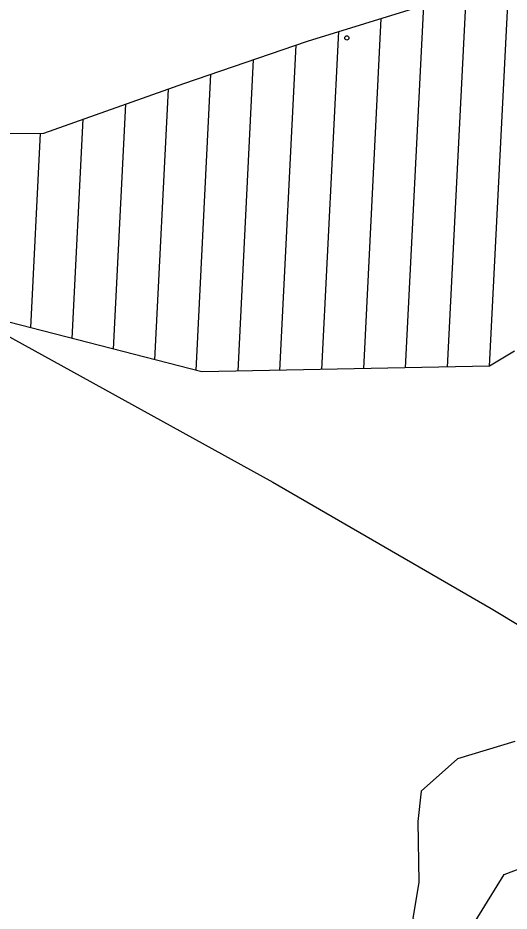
# Model space of a CAD drawing. Extents: x 1300404 to 1323571, y 234004 to 252077.
# Drawn here: x 1312155 to 1312743, y 240523 to 241590 of the extents above; entities that cross this region are included whole.
import ezdxf

# ---------------------------------------------------------------- set-up
doc = ezdxf.new("R2010")
doc.units = 0
for name, color, linetype in [('R_Floodway', 7, 'Continuous'), ('R_Flooplain', 7, 'Continuous'), ('R_Proposed', 7, 'Continuous')]:
    doc.layers.add(name, color=color, linetype=linetype)

msp = doc.modelspace()

# ---------------------------------------------------------------- linework, layer by layer
at = {"layer": 'R_Floodway'}
for p, q in [((1312719.3, 241174), (1312742.5, 241636.9)), ((1312669.1, 241173), (1312691.6, 241621.2)), ((1312619, 241172), (1312640.8, 241605.5)), ((1312568.9, 241171), (1312589.9, 241589.8)), ((1312518.8, 241170), (1312539, 241574.1)), ((1312468.7, 241169), (1312488.2, 241557.9)), ((1312418.6, 241168), (1312437.2, 241540.4)), ((1312368.6, 241168.9), (1312386.3, 241523)), ((1312319.1, 241181.6), (1312335.4, 241505.3)), ((1312269.7, 241194.3), (1312284.4, 241487.2)), ((1312220.3, 241207), (1312233.4, 241469.2)), ((1312170.9, 241219.8), (1312182.5, 241452.5))]:
    msp.add_line(p, q, dxfattribs=at)
for points in [[(1312749.2, 241191.9), (1312719.3, 241174), (1312375.3, 241167.2), (1311696.9, 241341.7), (1311497.5, 241419.5), (1311333.8, 241508.8), (1311059.1, 241652.1), (1310740.8, 241795.1), (1310453.3, 241924.5), (1310367.2, 241994.2), (1310267.8, 242111.7), (1309996.2, 242391.6), (1309869.7, 242546.7), (1309624.5, 242919.6)], [(1311441.1, 241598.9), (1311547.8, 241506.5), (1311691.4, 241475), (1311836.7, 241477.4), (1311974.4, 241472.9), (1312062.9, 241451.5), (1312186.3, 241452.5), (1312353.8, 241511.8), (1312501.5, 241562.5), (1312965.9, 241706)]]:
    msp.add_lwpolyline(points, dxfattribs=at)
at = {"layer": 'R_Flooplain'}
for points in [[(1308850.4, 242983.4), (1308921.9, 242863.7), (1309009.8, 242685), (1309044.1, 242596.2), (1309055.9, 242542.4), (1309352.1, 242367.8), (1309503.2, 242292.4), (1309669.5, 242230.8), (1309815.5, 242150.9), (1309936.7, 242057.6), (1310419.4, 241839.8), (1310733.2, 241727.2), (1311043.7, 241597.8), (1311103.2, 241577.9), (1311152.8, 241553.6), (1311178, 241525.7), (1311328.5, 241486.7), (1311553.1, 241381), (1311870.3, 241290), (1312137.5, 241213.6), (1312460.1, 241035.3), (1312721.2, 240884.2), (1312883.2, 240786.5)], [(1312749.5, 240725.5), (1312680.8, 240704.7), (1312637.7, 240665.8), (1312633.5, 240629.7), (1312634.7, 240557.1), (1312627.7, 240513.9), (1312678.9, 240472.6), (1312736.8, 240566.4), (1312815.7, 240596.3)]]:
    msp.add_lwpolyline(points, dxfattribs=at)
at = {"layer": 'R_Proposed'}
msp.add_circle((1312548.7, 241566.4), 2.5, dxfattribs=at)

doc.saveas('drawing.dxf')
